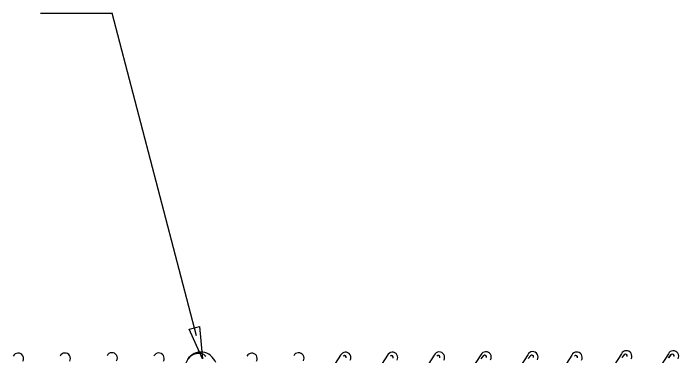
# Model space of a CAD drawing. Extents: x 0 to 1270, y 0 to 830.
# Drawn here: x 522.5 to 579.7, y 438 to 467.4 of the extents above; entities that cross this region are included whole.
import ezdxf

# ---------------------------------------------------------------- set-up
doc = ezdxf.new("R2010")
doc.units = 0
for name, color, linetype in [('CT_Dimensions', 7, 'Continuous'), ('sb_Chainlink Fence', 7, 'Continuous'), ('sb_Existing Structural Steel', 7, 'Continuous')]:
    doc.layers.add(name, color=color, linetype=linetype)

msp = doc.modelspace()

# ---------------------------------------------------------------- linework, layer by layer
at = {"layer": 'CT_Dimensions'}
for p in [(524.798, 467.448), (538.204, 439.738)]:
    msp.add_line(p, (530.968, 467.448), dxfattribs=at)
msp.add_lwpolyline([(538.488, 440.52), (538.725, 437.744), (537.6, 440.293)], close=True, dxfattribs=at)
at = {"layer": 'sb_Chainlink Fence'}
for p, q in [((550.607, 438.065), (549.398, 436.214)), ((554.635, 438.064), (553.427, 436.213)), ((558.662, 438.082), (557.453, 436.231)), ((562.676, 438.1), (561.468, 436.249)), ((562.702, 437.765), (562.923, 438.03)), ((566.703, 438.11), (565.494, 436.26)), ((566.729, 437.776), (566.95, 438.041)), ((570.49, 438.079), (569.281, 436.228)), ((574.761, 438.19), (573.552, 436.34)), ((574.787, 437.856), (575.008, 438.121)), ((574.987, 438.099), (574.787, 437.856)), ((578.789, 438.189), (577.581, 436.338)), ((578.815, 437.854), (579.036, 438.119)), ((579.016, 438.097), (578.815, 437.854))]:
    msp.add_line(p, q, dxfattribs=at)
for centre, radius, start, end in [((526.911, 437.787), 0.468, 330.7731, 153.6798), ((530.942, 437.817), 0.468, 330.7731, 153.6798), ((534.97, 437.794), 0.468, 330.7731, 153.6798), ((546.996, 437.809), 0.468, 331.0701, 153.9768), ((551.027, 437.86), 0.468, 331.0701, 153.9768), ((555.056, 437.858), 0.468, 331.0701, 153.9768), ((559.082, 437.876), 0.468, 331.0701, 153.9768), ((563.097, 437.895), 0.468, 331.0701, 153.9768), ((567.123, 437.905), 0.468, 331.0701, 153.9768), ((570.91, 437.874), 0.468, 331.0701, 153.9768), ((575.181, 437.985), 0.468, 331.0701, 153.9768), ((579.21, 437.984), 0.468, 331.0701, 153.9768), ((522.884, 437.779), 0.468, 330.7731, 153.6798), ((542.969, 437.78), 0.468, 331.0701, 153.9768), ((550.95, 437.877), 0.152, 342.8118, 140.4338), ((550.951, 437.878), 0.152, 341.0314, 129.5144), ((554.979, 437.876), 0.152, 342.8118, 140.4338), ((554.979, 437.876), 0.152, 341.0314, 129.5144), ((559.005, 437.894), 0.152, 342.8118, 140.4338), ((559.005, 437.894), 0.152, 341.0314, 129.5144), ((563.019, 437.912), 0.152, 342.8118, 140.4338), ((563.02, 437.913), 0.152, 341.0314, 129.5144), ((567.046, 437.922), 0.152, 342.8118, 140.4338), ((567.047, 437.923), 0.152, 341.0314, 129.5144), ((570.833, 437.891), 0.152, 342.8118, 140.4338), ((570.834, 437.892), 0.152, 341.0314, 129.5144), ((575.104, 438.002), 0.152, 342.8118, 140.4338), ((575.105, 438.003), 0.152, 341.0314, 129.5144), ((579.133, 438.001), 0.152, 342.8118, 140.4338), ((579.133, 438.002), 0.152, 341.0314, 129.5144)]:
    msp.add_arc(centre, radius, start, end, dxfattribs=at)
at = {"layer": 'sb_Existing Structural Steel'}
for p, q in [((538.833, 438.132), (538.947, 438.045)), ((538.947, 438.045), (539.005, 437.993))]:
    msp.add_line(p, q, dxfattribs=at)
for centre, radius, start, end in [((538.592, 436.984), 1.349, 19.3694, 147.4702), ((538.407, 437.069), 1.145, 68.1654, 170.6901)]:
    msp.add_arc(centre, radius, start, end, dxfattribs=at)

doc.saveas('drawing.dxf')
